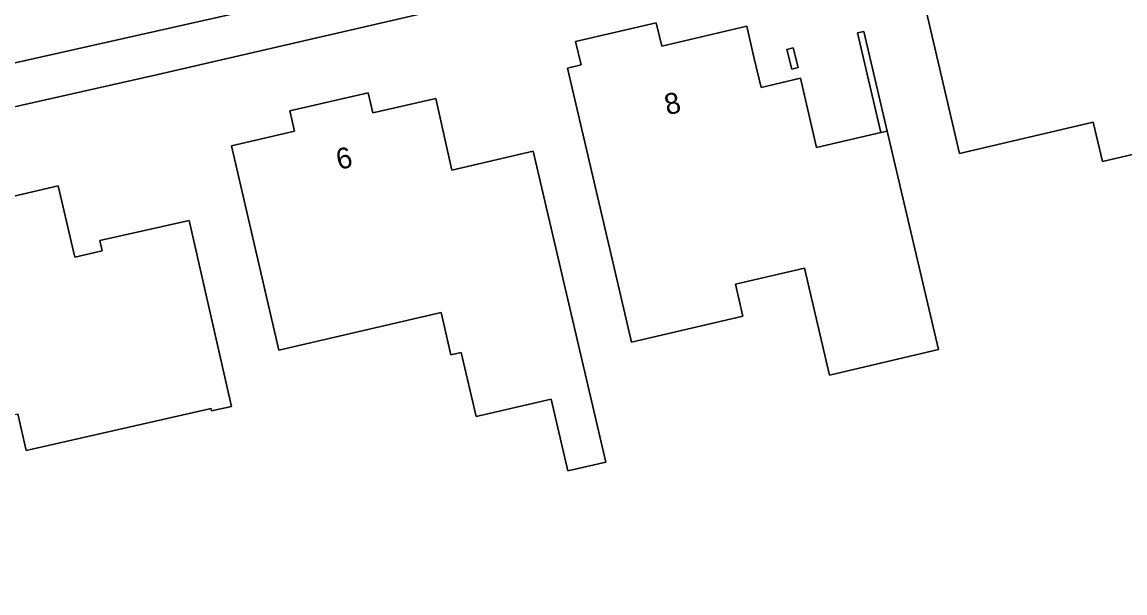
# Model space of a CAD drawing. Extents: x 156412 to 157779, y 382335 to 383768.
# Drawn here: x 156623.6 to 156676.2, y 383212.5 to 383239.8 of the extents above; entities that cross this region are included whole.
import ezdxf

# ---------------------------------------------------------------- set-up
doc = ezdxf.new("R2010")
doc.units = 0
for name, color, linetype in [('IMGEO_Erf', 7, 'Continuous'), ('IMGEO_Muur', 7, 'Continuous'), ('IMGEO_Pand', 7, 'Continuous'), ('IMGEO_Pand_nummerreeks', 7, 'Continuous'), ('IMGEO_Rijbaan_lokaal_gesloten', 7, 'Continuous'), ('IMGEO_Voetpad_open', 7, 'Continuous')]:
    doc.layers.add(name, color=color, linetype=linetype)

msp = doc.modelspace()

# ---------------------------------------------------------------- linework, layer by layer
at = {"layer": 'IMGEO_Erf'}
for points in [[(156688.06, 383208.494), (156685.243, 383220.602), (156682.016, 383234.694), (156675.168, 383233.11), (156674.729, 383234.989), (156668.34, 383233.497), (156666.477, 383241.479), (156667.614, 383241.734), (156667.431, 383242.513), (156670.294, 383243.183), (156670.476, 383242.404), (156676.808, 383243.878), (156677.501, 383240.929), (156680.424, 383241.602), (156678.822, 383248.527), (156662.55, 383244.783), (156646.272, 383241.022), (156629.982, 383237.255), (156607.27, 383232.142)], [(156623.089, 383231.44), (156625.278, 383231.947), (156626.068, 383228.54), (156627.385, 383228.839), (156627.274, 383229.327), (156631.543, 383230.295), (156633.558, 383221.411), (156632.612, 383221.196), (156632.588, 383221.303), (156623.752, 383219.299), (156623.354, 383221.055)]]:
    msp.add_lwpolyline(points, dxfattribs=at)
for points in [[(156649.614, 383237.571), (156650.26, 383237.722), (156650.001, 383238.832), (156653.857, 383239.732), (156654.116, 383238.622), (156658.177, 383239.57), (156658.522, 383238.091), (156658.859, 383236.649), (156660.741, 383237.085), (156661.518, 383233.775), (156664.591, 383234.487), (156663.475, 383239.253), (156663.775, 383239.323), (156664.894, 383234.557), (156667.347, 383224.121), (156662.137, 383222.904), (156660.943, 383228.017), (156657.642, 383227.246), (156657.997, 383225.725), (156657.929, 383225.71), (156652.67, 383224.482), (156652.033, 383227.21)], [(156660.091, 383238.46), (156660.397, 383238.537), (156660.632, 383237.599), (156660.326, 383237.522)], [(156648.836, 383221.754), (156645.251, 383220.922), (156644.539, 383223.99), (156644.042, 383223.875), (156643.571, 383225.901), (156635.827, 383224.103), (156633.561, 383233.863), (156636.569, 383234.561), (156636.346, 383235.526), (156640.087, 383236.39), (156640.309, 383235.426), (156643.315, 383236.122), (156644.081, 383232.696), (156647.978, 383233.607), (156651.444, 383218.746), (156649.632, 383218.326)]]:
    msp.add_lwpolyline(points, close=True, dxfattribs=at)
at = {"layer": 'IMGEO_Muur'}
msp.add_lwpolyline([(156663.775, 383239.323), (156663.475, 383239.253), (156664.591, 383234.487), (156664.894, 383234.557)], close=True, dxfattribs=at)
at = {"layer": 'IMGEO_Pand'}
for points in [[(156680.424, 383241.602), (156677.501, 383240.929), (156676.808, 383243.878), (156670.476, 383242.404), (156670.294, 383243.183), (156667.431, 383242.513), (156667.614, 383241.734), (156666.477, 383241.479), (156668.34, 383233.497), (156674.729, 383234.989), (156675.168, 383233.11), (156682.016, 383234.694)], [(156664.894, 383234.557), (156664.591, 383234.487), (156661.518, 383233.775), (156660.741, 383237.085), (156658.859, 383236.649), (156658.522, 383238.091), (156658.177, 383239.57), (156654.116, 383238.622), (156653.857, 383239.732), (156650.001, 383238.832), (156650.26, 383237.722), (156649.614, 383237.571), (156652.033, 383227.21), (156652.67, 383224.482), (156657.929, 383225.71), (156657.997, 383225.725), (156657.642, 383227.246), (156660.943, 383228.017), (156662.137, 383222.904), (156667.347, 383224.121)], [(156660.397, 383238.537), (156660.091, 383238.46), (156660.326, 383237.522), (156660.632, 383237.599)], [(156649.632, 383218.326), (156651.444, 383218.746), (156647.978, 383233.607), (156644.081, 383232.696), (156643.315, 383236.122), (156640.309, 383235.426), (156640.087, 383236.39), (156636.346, 383235.526), (156636.569, 383234.561), (156633.561, 383233.863), (156635.827, 383224.103), (156643.571, 383225.901), (156644.042, 383223.875), (156644.539, 383223.99), (156645.251, 383220.922), (156648.836, 383221.754)], [(156618.551, 383229.325), (156618.99, 383227.425), (156617.826, 383227.152), (156615.282, 383226.556), (156616.714, 383220.573), (156619.251, 383221.149), (156619.472, 383220.174), (156623.354, 383221.055), (156623.752, 383219.299), (156632.588, 383221.303), (156632.612, 383221.196), (156633.558, 383221.411), (156631.543, 383230.295), (156627.274, 383229.327), (156627.385, 383228.839), (156626.068, 383228.54), (156625.278, 383231.947), (156623.089, 383231.44), (156622.751, 383232.902), (156619.091, 383232.057), (156619.428, 383230.595), (156618.317, 383230.339)]]:
    msp.add_lwpolyline(points, close=True, dxfattribs=at)
at = {"layer": 'IMGEO_Rijbaan_lokaal_gesloten'}
msp.add_lwpolyline([(156646.059, 383242.959), (156717.235, 383259.398), (156716.377, 383263.265), (156708.386, 383261.419), (156638.408, 383245.297), (156608.429, 383238.567), (156605.937, 383237.996), (156604.153, 383237.588), (156604.859, 383233.7), (156606.812, 383234.139)], close=True, dxfattribs=at)
at = {"layer": 'IMGEO_Voetpad_open'}
msp.add_lwpolyline([(156824.071, 383284.073), (156717.235, 383259.398), (156646.059, 383242.959), (156606.812, 383234.139), (156607.27, 383232.142), (156629.982, 383237.255), (156646.272, 383241.022), (156662.55, 383244.783), (156678.822, 383248.527), (156681.283, 383249.09), (156681.665, 383249.18), (156682.695, 383249.423), (156685.187, 383249.999), (156700.234, 383253.481), (156717.517, 383257.459), (156717.658, 383257.492), (156752.621, 383265.563)], dxfattribs=at)

# ---------------------------------------------------------------- texts
at = {"layer": 'IMGEO_Pand_nummerreeks'}
for s, rotation, p in [('8', 13.1437, (156654.377, 383235.314)), ('6', 13.0078, (156638.686, 383232.7))]:
    msp.add_text(s, height=1, rotation=rotation, dxfattribs=at).set_placement(p)

doc.saveas('drawing.dxf')
